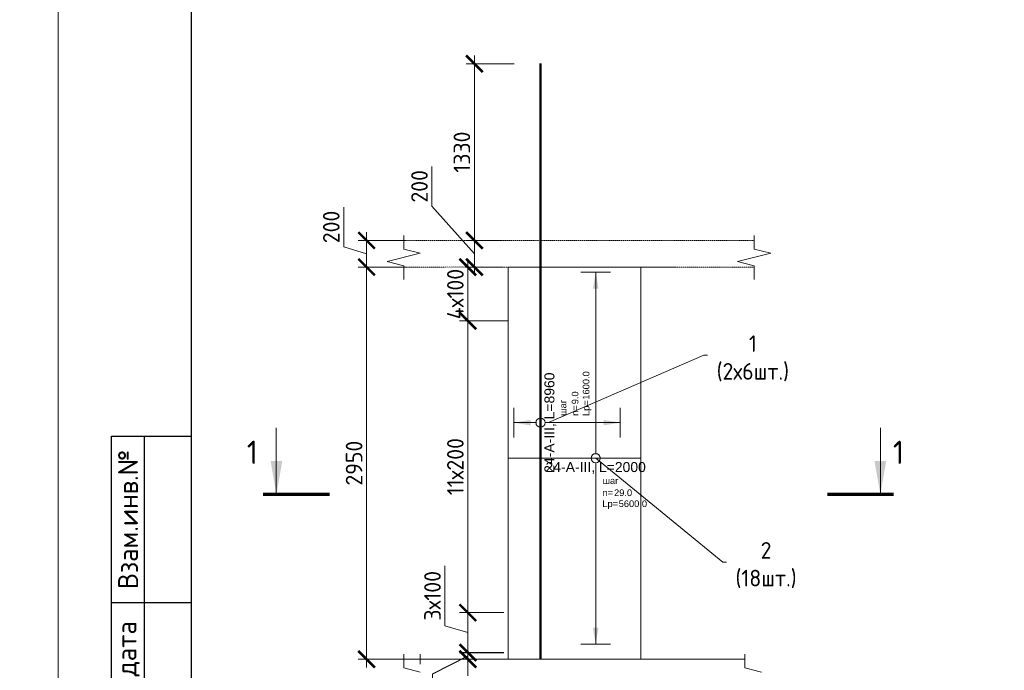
# Model space of a CAD drawing. Header units: millimetres. Extents: x 263826 to 1718326, y -423071 to 70137.
# Tile 307 of 486: x 632279 to 647094, y -325599 to -315812. Entities that reach past the tile are written whole.
import ezdxf
from ezdxf import colors
from ezdxf.entities.mleader import LeaderData, LeaderLine
from ezdxf.enums import TextEntityAlignment as Align
from ezdxf.math import Vec2, Vec3

# ---------------------------------------------------------------- set-up
doc = ezdxf.new("R2010")
doc.units = ezdxf.units.MM
doc.set_wipeout_variables(frame=1)
doc.linetypes.add('01 Штриховая _4 мм_', pattern=[6, 3.5, -2.5])
for name, color, linetype, lineweight in [('AF_Perekritie', 90, 'Continuous', 18), ('AF_Stena', 90, 'Continuous', 18), ('KR_Fundament', 253, 'Continuous', 18), ('АрмСтер', 2, 'Continuous', 50), ('Выноски', 20, 'Continuous', 20), ('подоснова', 151, 'Continuous', 5), ('РАЗМЕРЫ', 1, 'Continuous', 9), ('Текст', 7, 'Continuous', 25), ('ТОНКИЕ', 7, 'Continuous', 9)]:
    doc.layers.add(name, color=color, linetype=linetype, lineweight=lineweight)
doc.layers.add('АрмСтер_атрибуты', color=2, linetype='Continuous', lineweight=0, plot=False)
doc.layers.add('ТОЛСТЫЕ_ОСНОВНЫЕ', color=6, linetype='Continuous')
doc.styles.add('GOST-2.304_Type-B', font='GOST_Common.ttf')
doc.styles.get("Standard").update_dxf_attribs({"font": 'arial.ttf'})
doc.styles.add('style1', font='GOST_Common.ttf', dxfattribs={"height": 500})
doc.styles.add('Аннотативный', font='arial.ttf')
doc.dimstyles.new('мой 25', dxfattribs={"dimscale": 100, "dimtxt": 2.5, "dimasz": 2.5, "dimexe": 1.25, "dimexo": 0.625, "dimtad": 1, "dimdec": 0, "dimlfac": 0.5, "dimtxsty": 'GOST-2.304_Type-B', "dimblk": 'ARCHTICK', "dimcen": 2.5, "dimdle": 1.25, "dimaunit": 1, "dimadec": 1, "dimazin": 2, "dimtfac": 1, "dimtdec": 0, "dimtmove": 1, "dimatfit": 3, "dimfxl": 6, "dimfxlon": 1, "dimtfill": 1, "dimlwd": -1, "dimlwe": -1, "dimarcsym": 0})

# ---------------------------------------------------------------- blocks, each defined once
blk = doc.blocks.new('*U46')
at = {"layer": 'ТОЛСТЫЕ_ОСНОВНЫЕ'}
for p, q in [((8, 5), (8, 90)), ((8, 90), (20, 90)), ((13, 5), (13, 90)), ((8, 65), (20, 65))]:
    blk.add_line(p, q, dxfattribs=at)
at = {"layer": 'ТОЛСТЫЕ_ОСНОВНЫЕ', "color": 6}
blk.add_lwpolyline([(20, 5), (415, 5), (415, 292), (20, 292)], close=True, dxfattribs=at)
at = {"layer": 'ТОНКИЕ'}
blk.add_lwpolyline([(0, 0), (420, 0), (420, 297), (0, 297)], close=True, dxfattribs=at)
at = {"layer": 'Текст', "style": 'style1'}
for s, p in [('Взам.инв.№', (10.5, 77.5)), ('Подпись и дата', (10.5, 47.5))]:
    blk.add_text(s, height=3, rotation=90, dxfattribs=at).set_placement(p, align=Align.MIDDLE)
blk = doc.blocks.new('_None')
blk = doc.blocks.new('_ArchTick')
at = {"color": 0, "linetype": 'ByBlock', "const_width": 0.15}
blk.add_lwpolyline([(-0.5, -0.5), (0.5, 0.5)], dxfattribs=at)
blk = doc.blocks.new('*D1284')
at = {"layer": 'DEFPOINTS', "color": 0, "lineweight": 0, "transparency": 16777216}
for p in [(639120, -319133), (639588, -319133), (639588, -319533)]:
    blk.add_point(p, dxfattribs=at)
at = {"layer": 'РАЗМЕРЫ', "color": 0, "linetype": 'Continuous', "transparency": 16777216}
for p, q in [((638481, -318619), (638481, -318019)), ((639120, -319333), (638481, -318619)), ((639120, -319658), (639120, -319008)), ((639526, -319133), (638995, -319133)), ((639526, -319533), (638995, -319533))]:
    blk.add_line(p, q, dxfattribs=at)
at = {"layer": 'РАЗМЕРЫ', "color": 0, "transparency": 16777216, "xscale": 250, "yscale": 250, "zscale": 250}
for p, rotation in [((639120, -319133), 90), ((639120, -319533), 270)]:
    blk.add_blockref('_ArchTick', p, dxfattribs=dict(at, rotation=rotation))
at = {"layer": 'РАЗМЕРЫ', "color": 0, "lineweight": 0, "transparency": 16777216, "insert": (638294, -318319), "char_height": 250, "attachment_point": 5, "rotation": 90, "style": 'GOST-2.304_Type-B', "bg_fill": 3, "box_fill_scale": 1.1, "bg_fill_color": 256, "bg_fill_true_color": 13158600, "bg_fill_transparency": 0}
blk.add_mtext('200', dxfattribs=at)
blk = doc.blocks.new('*D1054')
at = {"layer": 'DEFPOINTS', "color": 0, "transparency": 16777216}
for p in [(639120, -316474), (640115, -316474), (639588, -319133)]:
    blk.add_point(p, dxfattribs=at)
at = {"layer": 'РАЗМЕРЫ', "color": 0, "linetype": 'Continuous', "transparency": 16777216}
for p, q in [((639120, -319258), (639120, -316349)), ((639720, -316474), (638995, -316474)), ((639526, -319133), (638995, -319133))]:
    blk.add_line(p, q, dxfattribs=at)
at = {"layer": 'РАЗМЕРЫ', "color": 0, "transparency": 16777216, "xscale": 250, "yscale": 250, "zscale": 250}
for p, rotation in [((639120, -316474), 90), ((639120, -319133), 270)]:
    blk.add_blockref('_ArchTick', p, dxfattribs=dict(at, rotation=rotation))
at = {"layer": 'РАЗМЕРЫ', "color": 0, "lineweight": 0, "transparency": 16777216, "insert": (638932, -317804), "char_height": 250, "attachment_point": 5, "rotation": 90, "style": 'GOST-2.304_Type-B', "bg_fill": 3, "box_fill_scale": 1.1, "bg_fill_color": 256, "bg_fill_true_color": 13158600, "bg_fill_transparency": 0}
blk.add_mtext('1330', dxfattribs=at)
blk = doc.blocks.new('*U1344')
at = {"layer": 'РАЗМЕРЫ'}
for p, q in [((112.5, 1400), (-112.5, 1400)), ((112.5, -1400), (-112.5, -1400))]:
    blk.add_line(p, q, dxfattribs=at)
at = {"layer": 'РАЗМЕРЫ', "ltscale": 15}
blk.add_line((0, -1400), (0, 1400), dxfattribs=at)
at = {"layer": 'РАЗМЕРЫ'}
for points in [[(0, 1400), (20.9, 1274.8), (-20.9, 1274.8)], [(0, -1400), (20.9, -1274.8), (-20.9, -1274.8)]]:
    blk.add_solid(points, dxfattribs=at)
at = {"layer": 'АрмСтер_атрибуты', "color": 215, "ltscale": 15, "style": 'Аннотативный'}
for s, p in [('шаг', (51.4, -194.2)), ('n=', (51.4, -285.1)), ('Lр=', (50.2, -367.8))]:
    blk.add_text(s, height=50, dxfattribs=at).set_placement(p)
at = {"layer": 'АрмСтер_атрибуты', "style": 'Аннотативный', "flags": 8}
blk.add_attdef('ПОЗ', (110, 29.6), '', height=75, dxfattribs=at)
at = {"layer": 'АрмСтер_атрибуты', "flags": 9}
for tag, p in [('МАССА', (-1033.5, -10.5)), ('ОБОЗНАЧЕНИЕ', (-1033.5, -124.4))]:
    blk.add_attdef(tag, p, '', height=75, dxfattribs=at)
at = {"layer": 'АрмСтер_атрибуты', "color": 215, "style": 'Аннотативный'}
for tag, p, flags in [('ШАГ', (190.9, -194.2), 10), ('КОЛ', (138, -285.1), 8), ('ШИРИНА', (172.9, -367.8), 8)]:
    blk.add_attdef(tag, p, '', height=50, dxfattribs=dict(at, flags=flags))
at = {"linetype": 'Continuous', "lineweight": 0}
blk.add_wipeout([(35, 0), (28.3, 20.6), (10.8, 33.3), (-10.8, 33.3), (-28.3, 20.6), (-35, 0), (-28.3, -20.6), (-10.8, -33.3), (10.8, -33.3), (28.3, -20.6)], dxfattribs=at)
at = {"color": 0, "linetype": 'ByBlock', "lineweight": -2, "ltscale": 100}
blk.add_line((-657.5, 0), (342.5, 0), dxfattribs=at)
at = {"layer": 'РАЗМЕРЫ'}
blk.add_circle((0, 0), 35, dxfattribs=at)
at = {"layer": 'АрмСтер_атрибуты', "style": 'Аннотативный', "flags": 8}
blk.add_attdef('НАИМЕНОВАНИЕ', text='', height=75, dxfattribs=at).set_placement((0, -29.3), align=Align.TOP_CENTER)
blk = doc.blocks.new('*U1345')
at = {"layer": 'РАЗМЕРЫ'}
for p, q in [((112.5, 200), (-112.5, 200)), ((112.5, -600), (-112.5, -600))]:
    blk.add_line(p, q, dxfattribs=at)
at = {"layer": 'РАЗМЕРЫ', "ltscale": 15}
blk.add_line((0, -600), (0, 200), dxfattribs=at)
at = {"layer": 'РАЗМЕРЫ'}
for points in [[(0, 200), (20.9, 74.8), (-20.9, 74.8)], [(0, -600), (20.9, -474.8), (-20.9, -474.8)]]:
    blk.add_solid(points, dxfattribs=at)
at = {"layer": 'АрмСтер_атрибуты', "color": 215, "ltscale": 15, "style": 'Аннотативный'}
for s, p in [('шаг', (51.4, -194.2)), ('n=', (51.4, -285.1)), ('Lр=', (50.2, -367.8))]:
    blk.add_text(s, height=50, dxfattribs=at).set_placement(p)
at = {"layer": 'АрмСтер_атрибуты', "style": 'Аннотативный', "flags": 8}
blk.add_attdef('ПОЗ', (110, 29.6), '', height=75, dxfattribs=at)
at = {"layer": 'АрмСтер_атрибуты', "flags": 9}
for tag, p in [('МАССА', (-2096, -10.5)), ('ОБОЗНАЧЕНИЕ', (-2096, -124.4))]:
    blk.add_attdef(tag, p, '', height=75, dxfattribs=at)
at = {"layer": 'АрмСтер_атрибуты', "color": 215, "style": 'Аннотативный'}
for tag, p, flags in [('ШАГ', (190.9, -194.2), 10), ('КОЛ', (138, -285.1), 8), ('ШИРИНА', (172.9, -367.8), 8)]:
    blk.add_attdef(tag, p, '', height=50, dxfattribs=dict(at, flags=flags))
at = {"linetype": 'Continuous', "lineweight": 0}
blk.add_wipeout([(35, 0), (28.3, 20.6), (10.8, 33.3), (-10.8, 33.3), (-28.3, 20.6), (-35, 0), (-28.3, -20.6), (-10.8, -33.3), (10.8, -33.3), (28.3, -20.6)], dxfattribs=at)
at = {"color": 0, "linetype": 'ByBlock', "lineweight": -2, "ltscale": 100}
blk.add_line((-1780, 0), (2700, 0), dxfattribs=at)
at = {"layer": 'РАЗМЕРЫ'}
blk.add_circle((0, 0), 35, dxfattribs=at)
at = {"layer": 'АрмСтер_атрибуты', "style": 'Аннотативный', "flags": 8}
blk.add_attdef('НАИМЕНОВАНИЕ', text='', height=75, dxfattribs=at).set_placement((0, -29.3), align=Align.TOP_CENTER)
blk = doc.blocks.new('*D1095')
at = {"layer": 'DEFPOINTS', "color": 0, "transparency": 16777216}
for p in [(638417, -319133), (637498, -319533), (638417, -319533)]:
    blk.add_point(p, dxfattribs=at)
at = {"layer": 'РАЗМЕРЫ', "color": 0, "linetype": 'Continuous', "transparency": 16777216}
for p, q in [((637154, -319230), (637154, -318630)), ((637498, -319008), (637498, -319658)), ((637498, -319333), (637154, -319230)), ((638098, -319133), (637373, -319133)), ((638098, -319533), (637373, -319533))]:
    blk.add_line(p, q, dxfattribs=at)
at = {"layer": 'РАЗМЕРЫ', "color": 0, "transparency": 16777216, "xscale": 250, "yscale": 250, "zscale": 250}
for p, rotation in [((637498, -319133), 90), ((637498, -319533), 270)]:
    blk.add_blockref('_ArchTick', p, dxfattribs=dict(at, rotation=rotation))
at = {"layer": 'РАЗМЕРЫ', "color": 0, "lineweight": 0, "transparency": 16777216, "insert": (636967, -318930), "char_height": 250, "attachment_point": 5, "rotation": 90, "style": 'GOST-2.304_Type-B', "bg_fill": 3, "box_fill_scale": 1.1, "bg_fill_color": 256, "bg_fill_true_color": 13158600, "bg_fill_transparency": 0}
blk.add_mtext('200', dxfattribs=at)
blk = doc.blocks.new('*D1285')
at = {"layer": 'DEFPOINTS', "color": 0, "transparency": 16777216}
for p in [(638264, -319533), (637498, -325433), (638951, -325433)]:
    blk.add_point(p, dxfattribs=at)
at = {"layer": 'РАЗМЕРЫ', "color": 0, "linetype": 'Continuous', "transparency": 16777216}
for p, q in [((637498, -319408), (637498, -325558)), ((638098, -319533), (637373, -319533)), ((638098, -325433), (637373, -325433))]:
    blk.add_line(p, q, dxfattribs=at)
at = {"layer": 'РАЗМЕРЫ', "color": 0, "transparency": 16777216, "xscale": 250, "yscale": 250, "zscale": 250}
for p, rotation in [((637498, -319533), 90), ((637498, -325433), 270)]:
    blk.add_blockref('_ArchTick', p, dxfattribs=dict(at, rotation=rotation))
at = {"layer": 'РАЗМЕРЫ', "color": 0, "lineweight": 0, "transparency": 16777216, "insert": (637310, -322483), "char_height": 250, "attachment_point": 5, "rotation": 90, "style": 'GOST-2.304_Type-B', "bg_fill": 3, "box_fill_scale": 1.1, "bg_fill_color": 256, "bg_fill_true_color": 13158600, "bg_fill_transparency": 0}
blk.add_mtext('2950', dxfattribs=at)
blk = doc.blocks.new('*D1090')
at = {"layer": 'DEFPOINTS', "color": 0, "transparency": 16777216}
for p in [(639022, -325334), (639627, -325334), (639627, -325433)]:
    blk.add_point(p, dxfattribs=at)
at = {"layer": 'РАЗМЕРЫ', "color": 0, "linetype": 'Continuous', "transparency": 16777216}
for p, q in [((639022, -325334), (639022, -325084)), ((639565, -325334), (638897, -325334)), ((639022, -325433), (639022, -325334)), ((639022, -325433), (639022, -325334)), ((639022, -325384), (638491, -325657)), ((639565, -325433), (638897, -325433)), ((639022, -325433), (639022, -325683)), ((638491, -325657), (638491, -326082))]:
    blk.add_line(p, q, dxfattribs=at)
at = {"layer": 'РАЗМЕРЫ', "color": 0, "transparency": 16777216, "xscale": 250, "yscale": 250, "zscale": 250}
for p, rotation in [((639022, -325334), 270), ((639022, -325433), 90)]:
    blk.add_blockref('_ArchTick', p, dxfattribs=dict(at, rotation=rotation))
at = {"layer": 'РАЗМЕРЫ', "color": 0, "lineweight": 0, "transparency": 16777216, "insert": (638304, -325869), "char_height": 250, "attachment_point": 5, "rotation": 90, "style": 'GOST-2.304_Type-B', "bg_fill": 3, "box_fill_scale": 1.1, "bg_fill_color": 256, "bg_fill_true_color": 13158600, "bg_fill_transparency": 0}
blk.add_mtext('50', dxfattribs=at)
blk = doc.blocks.new('*D1685')
at = {"layer": 'DEFPOINTS', "color": 0, "transparency": 16777216}
for p in [(639587, -319534), (639021, -320344), (639314, -320344)]:
    blk.add_point(p, dxfattribs=at)
at = {"layer": 'РАЗМЕРЫ', "color": 0, "linetype": 'Continuous', "transparency": 16777216}
for p, q in [((639021, -319409), (639021, -320469)), ((639525, -319534), (638896, -319534)), ((639251, -320344), (638896, -320344))]:
    blk.add_line(p, q, dxfattribs=at)
at = {"layer": 'РАЗМЕРЫ', "color": 0, "lineweight": 0, "transparency": 16777216, "insert": (638834, -319939), "char_height": 250, "attachment_point": 5, "rotation": 90, "style": 'GOST-2.304_Type-B', "bg_fill": 3, "box_fill_scale": 1.1, "bg_fill_color": 256, "bg_fill_true_color": 13158600, "bg_fill_transparency": 0}
blk.add_mtext('4х100', dxfattribs=at)
at = {"layer": 'РАЗМЕРЫ', "color": 0, "transparency": 16777216, "xscale": 250, "yscale": 250, "zscale": 250}
for p, rotation in [((639021, -319534), 90), ((639021, -320344), 270)]:
    blk.add_blockref('_ArchTick', p, dxfattribs=dict(at, rotation=rotation))
blk = doc.blocks.new('*D1767')
at = {"layer": 'DEFPOINTS', "color": 0, "transparency": 16777216}
for p in [(639021, -325331), (639626, -325331), (639626, -325431)]:
    blk.add_point(p, dxfattribs=at)
at = {"layer": 'РАЗМЕРЫ', "color": 0, "linetype": 'Continuous', "transparency": 16777216}
for p, q in [((639021, -325331), (639021, -325081)), ((639564, -325331), (638896, -325331)), ((639021, -325431), (639021, -325331)), ((639021, -325431), (639021, -325331)), ((639021, -325381), (638490, -325654)), ((639564, -325431), (638896, -325431)), ((639021, -325431), (639021, -325681)), ((638490, -325654), (638490, -326079))]:
    blk.add_line(p, q, dxfattribs=at)
at = {"layer": 'РАЗМЕРЫ', "color": 0, "transparency": 16777216, "xscale": 250, "yscale": 250, "zscale": 250}
for p, rotation in [((639021, -325331), 270), ((639021, -325431), 90)]:
    blk.add_blockref('_ArchTick', p, dxfattribs=dict(at, rotation=rotation))
at = {"layer": 'РАЗМЕРЫ', "color": 0, "lineweight": 0, "transparency": 16777216, "insert": (638303, -325867), "char_height": 250, "attachment_point": 5, "rotation": 90, "style": 'GOST-2.304_Type-B', "bg_fill": 3, "box_fill_scale": 1.1, "bg_fill_color": 256, "bg_fill_true_color": 13158600, "bg_fill_transparency": 0}
blk.add_mtext('50', dxfattribs=at)
blk = doc.blocks.new('*D1766')
at = {"layer": 'DEFPOINTS', "color": 0, "transparency": 16777216}
for p in [(639021, -325331), (639626, -325331), (639626, -325431)]:
    blk.add_point(p, dxfattribs=at)
at = {"layer": 'РАЗМЕРЫ', "color": 0, "linetype": 'Continuous', "transparency": 16777216}
for p, q in [((639021, -325331), (639021, -325081)), ((639564, -325331), (638896, -325331)), ((639021, -325431), (639021, -325331)), ((639021, -325431), (639021, -325331)), ((639021, -325381), (638490, -325654)), ((639564, -325431), (638896, -325431)), ((639021, -325431), (639021, -325681)), ((638490, -325654), (638490, -326079))]:
    blk.add_line(p, q, dxfattribs=at)
at = {"layer": 'РАЗМЕРЫ', "color": 0, "transparency": 16777216, "xscale": 250, "yscale": 250, "zscale": 250}
for p, rotation in [((639021, -325331), 270), ((639021, -325431), 90)]:
    blk.add_blockref('_ArchTick', p, dxfattribs=dict(at, rotation=rotation))
at = {"layer": 'РАЗМЕРЫ', "color": 0, "lineweight": 0, "transparency": 16777216, "insert": (638303, -325867), "char_height": 250, "attachment_point": 5, "rotation": 90, "style": 'GOST-2.304_Type-B', "bg_fill": 3, "box_fill_scale": 1.1, "bg_fill_color": 256, "bg_fill_true_color": 13158600, "bg_fill_transparency": 0}
blk.add_mtext('50', dxfattribs=at)
blk = doc.blocks.new('*D1768')
at = {"layer": 'DEFPOINTS', "color": 0, "transparency": 16777216}
for p in [(639021, -324731), (639626, -324731), (639527, -325331)]:
    blk.add_point(p, dxfattribs=at)
at = {"layer": 'РАЗМЕРЫ', "color": 0, "linetype": 'Continuous', "transparency": 16777216}
for p, q in [((638678, -324928), (638678, -324028)), ((639564, -324731), (638896, -324731)), ((639021, -325456), (639021, -324606)), ((639021, -325031), (638678, -324928)), ((639465, -325331), (638896, -325331))]:
    blk.add_line(p, q, dxfattribs=at)
at = {"layer": 'РАЗМЕРЫ', "color": 0, "transparency": 16777216, "xscale": 250, "yscale": 250, "zscale": 250}
for p, rotation in [((639021, -324731), 90), ((639021, -325331), 270)]:
    blk.add_blockref('_ArchTick', p, dxfattribs=dict(at, rotation=rotation))
at = {"layer": 'РАЗМЕРЫ', "color": 0, "lineweight": 0, "transparency": 16777216, "insert": (638490, -324478), "char_height": 250, "attachment_point": 5, "rotation": 90, "style": 'GOST-2.304_Type-B', "bg_fill": 3, "box_fill_scale": 1.1, "bg_fill_color": 256, "bg_fill_true_color": 13158600, "bg_fill_transparency": 0}
blk.add_mtext('3х100', dxfattribs=at)
blk = doc.blocks.new('*D1769')
at = {"layer": 'DEFPOINTS', "color": 0, "transparency": 16777216}
for p in [(639021, -320341), (639686, -320341), (639595, -324731)]:
    blk.add_point(p, dxfattribs=at)
at = {"layer": 'РАЗМЕРЫ', "color": 0, "linetype": 'Continuous', "transparency": 16777216}
for p, q in [((639021, -324856), (639021, -320216)), ((639621, -320341), (638896, -320341)), ((639533, -324731), (638896, -324731))]:
    blk.add_line(p, q, dxfattribs=at)
at = {"layer": 'РАЗМЕРЫ', "color": 0, "transparency": 16777216, "xscale": 250, "yscale": 250, "zscale": 250}
for p, rotation in [((639021, -320341), 90), ((639021, -324731), 270)]:
    blk.add_blockref('_ArchTick', p, dxfattribs=dict(at, rotation=rotation))
at = {"layer": 'РАЗМЕРЫ', "color": 0, "lineweight": 0, "transparency": 16777216, "insert": (638834, -322536), "char_height": 250, "attachment_point": 5, "rotation": 90, "style": 'GOST-2.304_Type-B', "bg_fill": 3, "box_fill_scale": 1.1, "bg_fill_color": 256, "bg_fill_true_color": 13158600, "bg_fill_transparency": 0}
blk.add_mtext('11х200', dxfattribs=at)

msp = doc.modelspace()

# ---------------------------------------------------------------- hatches: boundary and pattern name
at = {"layer": 'Выноски'}
for points in [[(636141.80823, -322951.47011), (636229.97172, -322451.47008), (636053.64473, -322451.47008)], [(645228.51851, -322951.47011), (645316.68201, -322451.47008), (645140.35502, -322451.47008)]]:
    msp.add_hatch(color=256, dxfattribs=at).paths.add_polyline_path(points, flags=0)

# ---------------------------------------------------------------- linework, layer by layer
at = {"layer": 'AF_Perekritie', "linetype": '01 Штриховая _4 мм_', "lineweight": 9}
for p, q in [((643247.27372, -319133.48502, 3100), (643328.63009, -319133.48502, 3100)), ((643328.63009, -319533.48502, 3100), (643247.27372, -319533.48502, 3100))]:
    msp.add_line(p, q, dxfattribs=at)
at = {"layer": 'AF_Stena', "lineweight": 0}
msp.add_line((641627.12315, -325313.48502, 3100), (641627.12315, -319533.48502, 3100), dxfattribs=at)
at = {"layer": 'AF_Stena', "lineweight": 20, "elevation": 3100}
for points in [[(643328.63009, -319208.48502), (643328.63009, -319058.48502)], [(643328.63009, -319208.48502), (643328.63009, -319263.48522)], [(643578.63009, -319325.98522), (643078.63009, -319450.98522)], [(643328.63009, -319263.48522), (643578.63009, -319325.98522)], [(643078.63009, -319450.98522), (643328.63009, -319513.48522)], [(643328.63009, -319513.48522), (643328.63009, -319568.48542)], [(643328.63009, -319568.48542), (643328.63009, -319718.48542)], [(643189.35131, -325508.48502), (643189.35131, -325358.48502)], [(643189.35131, -325508.48502), (643189.35131, -325563.48522)], [(643189.35131, -325563.48522), (643439.35131, -325625.98522)]]:
    msp.add_lwpolyline(points, dxfattribs=at)
at = {"layer": 'Выноски'}
for p, q in [((636138.67037, -322951.47011, 3100), (636138.67037, -321951.47009, 3100)), ((645228.51851, -322951.47011, 3100), (645228.51851, -321951.47006, 3100))]:
    msp.add_line(p, q, dxfattribs=at)
at = {"layer": 'Выноски', "elevation": 3100}
for points in [[(636941.80827, -322951.47011, 50, 50, 0), (635941.80822, -322951.47011, 50, 50, 0)], [(644428.51847, -322951.47011, 50, 50, 0), (645428.51852, -322951.47011, 50, 50, 0)]]:
    msp.add_lwpolyline(points, format="xyseb", dxfattribs=at)

# ---------------------------------------------------------------- block references
at = {"xscale": 100, "yscale": 100, "zscale": 100}
msp.add_blockref('*U46', (632858.89283, -331078.54822, 3100), dxfattribs=at)

# ---------------------------------------------------------------- texts
at = {"layer": 'Выноски', "style": 'GOST-2.304_Type-B'}
for p in [(635696.56484, -322494.41883, 3100), (645417.40299, -322494.41883, 3100)]:
    msp.add_text('1', height=350.00001, dxfattribs=at).set_placement(p)

# ---------------------------------------------------------------- leaders
at = {"layer": 'подоснова'}
ml = msp.add_multileader_mtext('Standard', dxfattribs=at)
ml.set_content('1 (2х6шт.)', color=256, style='GOST-2.304_Type-B')
ml.set_leader_properties(color=256, linetype='ByLayer', lineweight=15)
ml.set_arrow_properties(name='NONE')
ml.build(insert=Vec2(0, 0))
ml.multileader.update_dxf_attribs({"text_left_attachment_type": 6, "text_right_attachment_type": 6, "dogleg_length": 10, "arrow_head_size": 18})
ctx = ml.context
ctx.base_point, ctx.char_height, ctx.arrow_head_size, ctx.landing_gap_size, ctx.plane_origin = Vec3(642584.67314, -320860.34121, 3100), 250, 18, 20, Vec3(639831.07023, -319557.81044, 3100)
ctx.left_attachment, ctx.right_attachment, ctx.text_align_type = 6, 6, 1
notes = []
notes.append((ctx, [(0, (1, 1, 0), (642574.67314, -320860.34121, 3100), (1, 0), 10, [(0, [(640234.96343, -321873.48502, 3100)], 0, [])])]))
ctx.mtext.insert, ctx.mtext.width, ctx.mtext.alignment, ctx.mtext.flow_direction = Vec3(643309.97617, -320560.34121, 3100), 22.8977991, 2, 5
for ctx, leaders in notes:
    for number, flags, end, landing, length, lines in leaders:
        leader = LeaderData()
        leader.index, (leader.has_last_leader_line, leader.has_dogleg_vector, leader.attachment_direction) = number, flags
        leader.last_leader_point, leader.dogleg_vector, leader.dogleg_length = Vec3(end), Vec3(landing), length
        for number, points, colour, breaks in lines:
            line = LeaderLine()
            line.index, line.vertices, line.color, line.breaks = number, Vec3.list(points), colors.encode_raw_color(colour), breaks
            leader.lines.append(line)
        ctx.leaders.append(leader)

# ---------------------------------------------------------------- next in the draw order: dimensions: what is measured, and where the dimension line sits
at = {"layer": 'РАЗМЕРЫ', "color": 146, "lineweight": 0}
dim = msp.add_linear_dim(base=(639119.68084, -319133.48502, 3100), p1=(639588.35506, -319533.48502, 3100), p2=(639588.35506, -319133.48502, 3100), angle=90, dimstyle='мой 25', dxfattribs=at)
dim.commit()
dim.dimension.update_dxf_attribs({"geometry": '*D1284', "text_midpoint": (638481.12483, -318556.23744, 3100), "dimtype": 160})

# ---------------------------------------------------------------- next in the draw order: linework, layer by layer
at = {"layer": 'AF_Perekritie', "linetype": '01 Штриховая _4 мм_', "lineweight": 0}
msp.add_line((638056.34554, -319533.48502, 3100), (643247.1745, -319533.48502, 3100), dxfattribs=at)
at = {"layer": 'AF_Stena', "lineweight": 0}
for p, q in [((642127.12461, -319533.48502, 3100), (639627.12461, -319533.48502, 3100)), ((639627.12461, -319533.48502, 3100), (639627.12461, -325313.48502, 3100))]:
    msp.add_line(p, q, dxfattribs=at)
at = {"layer": 'AF_Stena', "lineweight": 20, "elevation": 3100}
for points in [[(638056.34554, -319208.48502), (638056.34554, -319058.48502)], [(638056.34554, -319208.48502), (638056.34554, -319263.48522)], [(638306.34554, -319325.98522), (637806.34554, -319450.98522)], [(638056.34554, -319263.48522), (638306.34554, -319325.98522)], [(637806.34554, -319450.98522), (638056.34554, -319513.48522)], [(638056.34554, -319513.48522), (638056.34554, -319568.48542)], [(638056.34554, -319568.48542), (638056.34554, -319718.48542)]]:
    msp.add_lwpolyline(points, dxfattribs=at)

# ---------------------------------------------------------------- next in the draw order: dimensions: what is measured, and where the dimension line sits
at = {"layer": 'РАЗМЕРЫ', "color": 146, "lineweight": 0, "true_color": 0x006272}
dim = msp.add_linear_dim(base=(639119.68084, -316474.07942, 3100), p1=(639588.35506, -319133.48502, 3100), p2=(640115.233, -316474.07942, 3100), angle=90, dimstyle='мой 25', dxfattribs=at)
dim.commit()
dim.dimension.update_dxf_attribs({"geometry": '*D1054', "text_midpoint": (638932.18084, -317803.78222, 3100)})

# ---------------------------------------------------------------- next in the draw order: linework, layer by layer
at = {"layer": 'AF_Perekritie', "linetype": '01 Штриховая _4 мм_', "lineweight": 9}
msp.add_line((643247.1745, -319133.48502, 3100), (638056.34554, -319133.48502, 3100), dxfattribs=at)

# ---------------------------------------------------------------- next in the draw order: block references
at = {"layer": 'АрмСтер', "lineweight": 0, "ltscale": 15}
ref = msp.add_blockref('*U1344', (640945.54198, -322407.86588, 3100), dxfattribs=dict(at, xscale=2, yscale=2, zscale=2))
ref.add_attrib('НАИМЕНОВАНИЕ', '24-A-III, L=2000', dxfattribs={"layer": 'АрмСтер_атрибуты', "height": 150, "style": 'Аннотативный', "flags": 8}).set_placement((640945.54198, -322466.54356, 3100), align=Align.TOP_CENTER)
ref.add_attrib('КОЛ', '29.0', (641221.63959, -322978.11629, 3100), dxfattribs={"layer": 'АрмСтер_атрибуты', "color": 215, "height": 100, "style": 'Аннотативный', "flags": 8})
ref.add_attrib('ШИРИНА', '5600.0', (641291.31175, -323143.46464, 3100), dxfattribs={"layer": 'АрмСтер_атрибуты', "color": 215, "height": 100, "style": 'Аннотативный', "flags": 8})

# ---------------------------------------------------------------- next in the draw order: linework, layer by layer
at = {"layer": 'AF_Stena', "lineweight": 0}
for p, q in [((639627.12461, -319533.48502, 3100), (639627.12461, -325433.48502, 3100)), ((641627.12461, -325433.48502, 3100), (641627.12461, -319533.48502, 3100))]:
    msp.add_line(p, q, dxfattribs=at)

# ---------------------------------------------------------------- next in the draw order: block references
at = {"layer": 'АрмСтер', "ltscale": 15}
ref = msp.add_blockref('*U1345', (640115.233, -321873.48502, 3100), dxfattribs=dict(at, xscale=2, yscale=2, zscale=2, rotation=90))
ref.add_attrib('НАИМЕНОВАНИЕ', '24-A-III, L=8960', dxfattribs={"layer": 'АрмСтер_атрибуты', "height": 150, "rotation": 90, "style": 'Аннотативный', "flags": 8}).set_placement((640173.91068, -321873.48502, 3100), align=Align.TOP_CENTER)
ref.add_attrib('КОЛ', '9.0', (640685.48341, -321597.38741, 3100), dxfattribs={"layer": 'АрмСтер_атрибуты', "color": 215, "height": 100, "rotation": 90, "style": 'Аннотативный', "flags": 8})
ref.add_attrib('ШИРИНА', '1600.0', (640850.83177, -321527.71525, 3100), dxfattribs={"layer": 'АрмСтер_атрибуты', "color": 215, "height": 100, "rotation": 90, "style": 'Аннотативный', "flags": 8})

# ---------------------------------------------------------------- next in the draw order: dimensions: what is measured, and where the dimension line sits
at = {"layer": 'РАЗМЕРЫ', "color": 146, "lineweight": 0, "true_color": 0x006272}
dim = msp.add_linear_dim(base=(637497.84815, -319533.48502, 3100), p1=(638416.81548, -319133.48502, 3100), p2=(638416.81548, -319533.48502, 3100), angle=90, dimstyle='мой 25', dxfattribs=at)
dim.commit()
dim.dimension.update_dxf_attribs({"geometry": '*D1095', "text_midpoint": (636966.59815, -319167.86002, 3100)})

# ---------------------------------------------------------------- next in the draw order: linework, layer by layer
at = {"layer": 'AF_Stena', "lineweight": 0}
for p, q in [((641627.12461, -319533.48502, 3100), (639627.12461, -319533.48502, 3100)), ((639627.12461, -325433.48502, 3100), (641627.12461, -325433.48502, 3100))]:
    msp.add_line(p, q, dxfattribs=at)
at = {"layer": 'KR_Fundament', "lineweight": 0}
msp.add_line((643189.35131, -325433.48502, 3100), (638056.34554, -325433.48502, 3100), dxfattribs=at)

# ---------------------------------------------------------------- next in the draw order: leaders
at = {"layer": 'подоснова'}
ml = msp.add_multileader_mtext('Standard', dxfattribs=at)
ml.set_content('2 (18шт.)', color=256, style='GOST-2.304_Type-B')
ml.set_leader_properties(color=256, linetype='ByLayer', lineweight=15)
ml.set_arrow_properties(name='NONE')
ml.build(insert=Vec2(0, 0))
ml.multileader.update_dxf_attribs({"text_left_attachment_type": 6, "text_right_attachment_type": 6, "dogleg_length": 10, "arrow_head_size": 18})
ctx = ml.context
ctx.base_point, ctx.char_height, ctx.arrow_head_size, ctx.landing_gap_size, ctx.plane_origin = Vec3(642870.80962, -323969.99847, 3100), 250, 18, 20, Vec3(640104.95702, -322598.82837, 3100)
ctx.left_attachment, ctx.right_attachment, ctx.text_align_type = 6, 6, 1
notes = []
notes.append((ctx, [(0, (1, 1, 0), (642860.80962, -323969.99847, 3100), (1, 0), 10, [(0, [(640945.54198, -322407.86588, 3100)], 0, [])])]))
ctx.mtext.insert, ctx.mtext.width, ctx.mtext.alignment, ctx.mtext.flow_direction = Vec3(643508.61265, -323669.99847, 3100), 22.8977991, 2, 5
for ctx, leaders in notes:
    for number, flags, end, landing, length, lines in leaders:
        leader = LeaderData()
        leader.index, (leader.has_last_leader_line, leader.has_dogleg_vector, leader.attachment_direction) = number, flags
        leader.last_leader_point, leader.dogleg_vector, leader.dogleg_length = Vec3(end), Vec3(landing), length
        for number, points, colour, breaks in lines:
            line = LeaderLine()
            line.index, line.vertices, line.color, line.breaks = number, Vec3.list(points), colors.encode_raw_color(colour), breaks
            leader.lines.append(line)
        ctx.leaders.append(leader)

# ---------------------------------------------------------------- next in the draw order: dimensions: what is measured, and where the dimension line sits
at = {"layer": 'РАЗМЕРЫ', "color": 146, "lineweight": 0}
dim = msp.add_linear_dim(base=(637497.84815, -325433.48502, 3100), p1=(638264.35216, -319533.48502, 3100), p2=(638951.20752, -325433.48502, 3100), angle=90, dimstyle='мой 25', dxfattribs=at)
dim.commit()
dim.dimension.update_dxf_attribs({"geometry": '*D1285', "text_midpoint": (637310.34815, -322483.48502, 3100)})

# ---------------------------------------------------------------- next in the draw order: linework, layer by layer
at = {"layer": 'AF_Stena', "lineweight": 20, "elevation": 3100}
for points in [[(638056.34554, -325508.48502), (638056.34554, -325358.48502)], [(638306.34554, -325508.48502), (638306.34554, -325358.48502)], [(638056.34554, -325508.48502), (638056.34554, -325563.48522)], [(638056.34554, -325563.48522), (638306.34554, -325625.98522)]]:
    msp.add_lwpolyline(points, dxfattribs=at)
at = {"layer": 'KR_Fundament', "lineweight": 0}
msp.add_line((643189.35131, -325433.48502, 3100), (638056.34554, -325433.48502, 3100), dxfattribs=at)

# ---------------------------------------------------------------- next in the draw order: dimensions: what is measured, and where the dimension line sits
at = {"layer": 'РАЗМЕРЫ', "color": 146, "lineweight": 0, "true_color": 0x006272}
dim = msp.add_linear_dim(base=(639021.29876, -320343.8398, 3100), p1=(639587.24793, -319533.8398, 3100), p2=(639313.59662, -320343.8398, 3100), angle=90, text='4х100', dimstyle='мой 25', dxfattribs=at)
dim.commit()
dim.dimension.update_dxf_attribs({"geometry": '*D1685', "text_midpoint": (639021.29876, -319938.8398, 3100), "dimtype": 160})

# ---------------------------------------------------------------- next in the draw order: dimensions: what is measured, and where the dimension line sits
dim = msp.add_linear_dim(base=(639022.40589, -325333.63664, 3100), p1=(639627.12461, -325433.48502, 3100), p2=(639627.12461, -325333.63664, 3100), angle=90, dimstyle='мой 25', dxfattribs=at)
dim.commit()
dim.dimension.update_dxf_attribs({"geometry": '*D1090', "text_midpoint": (638491.15589, -325719.36618, 3100), "dimtype": 160})

# ---------------------------------------------------------------- next in the draw order: dimensions: what is measured, and where the dimension line sits
dim = msp.add_linear_dim(base=(639021.29876, -325331.18567, 3100), p1=(639626.01748, -325431.03405, 3100), p2=(639626.01748, -325331.18567, 3100), angle=90, dimstyle='мой 25', dxfattribs=at)
dim.commit()
dim.dimension.update_dxf_attribs({"geometry": '*D1767', "text_midpoint": (638490.04876, -325716.91521, 3100), "dimtype": 160})

# ---------------------------------------------------------------- next in the draw order: dimensions: what is measured, and where the dimension line sits
dim = msp.add_linear_dim(base=(639021.29876, -325331.18567, 3100), p1=(639626.01748, -325431.03405, 3100), p2=(639626.01748, -325331.18567, 3100), angle=90, dimstyle='мой 25', dxfattribs=at)
dim.commit()
dim.dimension.update_dxf_attribs({"geometry": '*D1766', "text_midpoint": (638490.04876, -325716.91521, 3100), "dimtype": 160})

# ---------------------------------------------------------------- next in the draw order: dimensions: what is measured, and where the dimension line sits
dim = msp.add_linear_dim(base=(639021.29876, -324731.18567, 3100), p1=(639527.01084, -325331.18567, 3100), p2=(639626.01748, -324731.18567, 3100), angle=90, text='3х100', dimstyle='мой 25', dxfattribs=at)
dim.commit()
dim.dimension.update_dxf_attribs({"geometry": '*D1768', "text_midpoint": (638490.04876, -324865.56067, 3100)})

# ---------------------------------------------------------------- next in the draw order: dimensions: what is measured, and where the dimension line sits
dim = msp.add_linear_dim(base=(639021.29876, -320341.03405, 3100), p1=(639595.39022, -324731.18567, 3100), p2=(639686.01748, -320341.03405, 3100), angle=90, text='11х200', dimstyle='мой 25', dxfattribs=at)
dim.commit()
dim.dimension.update_dxf_attribs({"geometry": '*D1769', "text_midpoint": (638833.79876, -322536.10986, 3100)})

# ---------------------------------------------------------------- next in the draw order: texts
at = {"ltscale": 100, "char_height": 250, "width": 17398.1240905, "attachment_point": 1, "style": 'GOST-2.304_Type-B'}
for insert in [(521291.13242, -321222.2621, 3100), (566397.97729, -321222.2621, 3100), (611444.08996, -321222.2621, 3100)]:
    msp.add_mtext('\\pi-750,l750,t750,5000;1.^IОбщие примечания см. лист 1\\P2.^IШпильки поз.3 устанавливать с шагом 400 по вертикали и с шагом  400 по горизонтали .\\P3.^IАрмирование пилонов  выполнять отдельными стержнями. Арматуру вязать вязальной проволокой в каждом пересечении.\\P{\\C7;4.^IДиаметр оправки стержня при d<20мм - 5d, при d≥20мм - 8d}', dxfattribs=dict(at, insert=insert))

doc.saveas('drawing.dxf')
